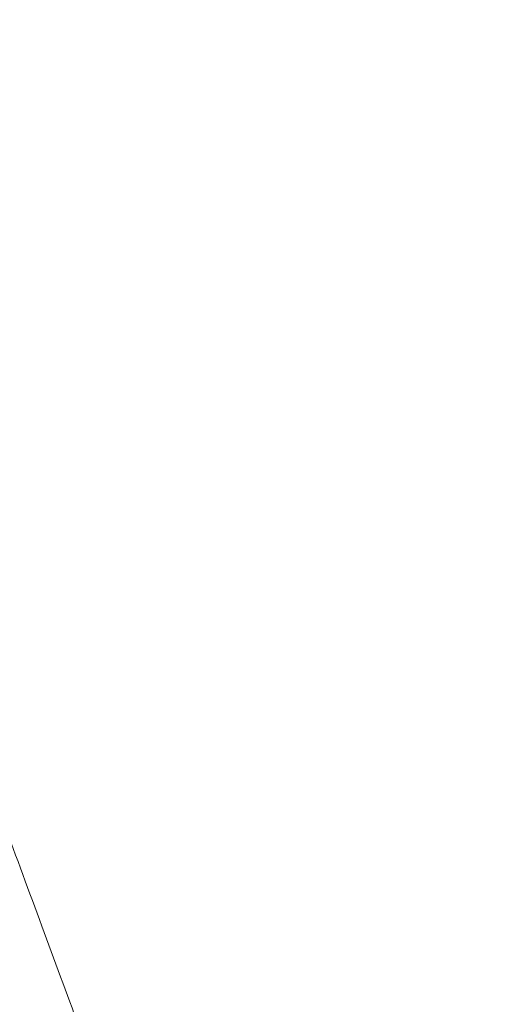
# Model space of a CAD drawing. Header units: millimetres. Extents: x 8 to 541, y 12 to 744.
# Tile 592 of 656: x 77 to 83, y 685 to 697. Entities that reach past the tile are written whole.
import ezdxf

# ---------------------------------------------------------------- set-up
doc = ezdxf.new("R2010")
doc.units = ezdxf.units.MM

msp = doc.modelspace()

# ---------------------------------------------------------------- linework, layer by layer
at = {"color": 252, "linetype": 'Continuous', "lineweight": 0}
msp.add_open_spline([(58.657, 736.719), (58.659, 736.713), (58.663, 736.701), (58.7, 736.602), (58.758, 736.445), (58.84, 736.224), (58.943, 735.942), (59.069, 735.601), (59.216, 735.203), (59.384, 734.747), (59.575, 734.231), (59.788, 733.653), (60.023, 733.015), (60.28, 732.32), (60.556, 731.571), (60.851, 730.772), (61.162, 729.928), (61.489, 729.041), (61.834, 728.106), (62.198, 727.121), (62.58, 726.085), (62.98, 725.001), (63.395, 723.875), (63.824, 722.711), (64.264, 721.518), (64.714, 720.299), (65.172, 719.057), (65.641, 717.786), (66.122, 716.482), (66.615, 715.146), (67.119, 713.78), (67.63, 712.396), (68.146, 710.995), (68.665, 709.589), (69.185, 708.18), (69.704, 706.772), (70.225, 705.359), (70.751, 703.935), (71.28, 702.502), (71.81, 701.063), (72.339, 699.63), (72.865, 698.205), (73.383, 696.799), (73.893, 695.416), (74.395, 694.057), (74.889, 692.716), (75.379, 691.388), (75.863, 690.076), (76.34, 688.784), (76.806, 687.52), (77.261, 686.288), (77.7, 685.098), (78.123, 683.95), (78.53, 682.847), (78.923, 681.782), (79.302, 680.753), (79.668, 679.762), (80.018, 678.812), (80.351, 677.911), (80.665, 677.06), (80.958, 676.265), (81.23, 675.528), (81.481, 674.848), (81.712, 674.223), (81.923, 673.649), (82.115, 673.13), (82.285, 672.667), (82.434, 672.265), (82.56, 671.924), (82.662, 671.646), (82.741, 671.432), (82.798, 671.278), (82.829, 671.192), (82.843, 671.157), (82.839, 671.167), (82.839, 671.167)], degree=3, knots=[0, 0, 0, 0, 0.014, 0.028, 0.042, 0.056, 0.07, 0.08375, 0.0975, 0.11125, 0.125, 0.139, 0.153, 0.167, 0.181, 0.195, 0.20875, 0.2225, 0.23625, 0.25, 0.264, 0.278, 0.292, 0.306, 0.32, 0.33375, 0.3475, 0.36125, 0.375, 0.389, 0.403, 0.417, 0.431, 0.445, 0.45875, 0.4725, 0.48625, 0.5, 0.514, 0.528, 0.542, 0.556, 0.57, 0.58375, 0.5975, 0.61125, 0.625, 0.639, 0.653, 0.667, 0.681, 0.695, 0.70875, 0.7225, 0.73625, 0.75, 0.764, 0.778, 0.792, 0.806, 0.82, 0.83375, 0.8475, 0.86125, 0.875, 0.889, 0.903, 0.917, 0.931, 0.945, 0.95875, 0.9725, 0.98625, 1, 1, 1, 1, 1], dxfattribs=at)

doc.saveas('drawing.dxf')
